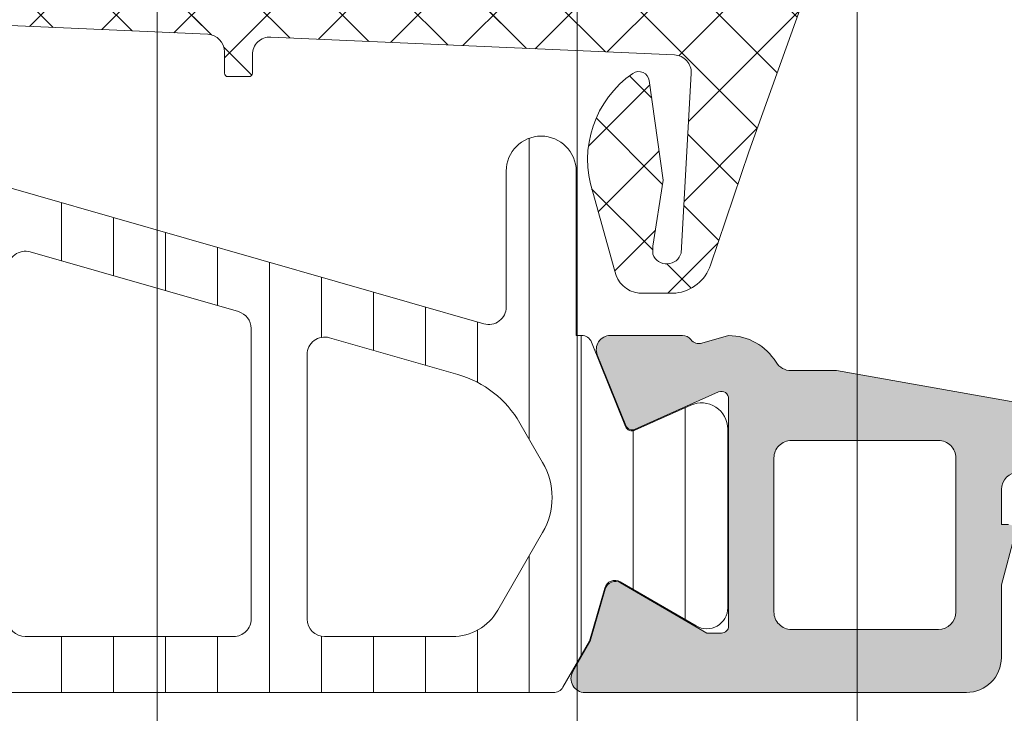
# Model space of a CAD drawing. Header units: millimetres. Extents: x 213386 to 506888, y 183055 to 450952.
# Tile 413 of 656: x 399566 to 399594, y 297324 to 297343. Entities that reach past the tile are written whole.
import ezdxf

# ---------------------------------------------------------------- set-up
doc = ezdxf.new("R2010")
doc.units = ezdxf.units.MM
doc.layers.add('FASÁDA DETAILNÍ', color=255, linetype='Continuous', lineweight=0)
pattern_1 = [(135, (397960.6382589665, 280090.7056870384), (-1.077630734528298, -1.077630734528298), []), (225, (397960.6382589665, 280090.7056870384), (1.077630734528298, -1.077630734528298), [])]

msp = doc.modelspace()

# ---------------------------------------------------------------- hatches: boundary and pattern name
at = {"layer": 'FASÁDA DETAILNÍ'}
h = msp.add_hatch(dxfattribs=at)
h.set_pattern_fill('ANSI37', color=256, scale=0.48, angle=90, style=0)
h.set_pattern_definition(pattern_1)
edge = h.paths.add_edge_path(flags=16)
edge.add_line((399582.8575962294, 297354.8805672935), (399582.7578522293, 297356.2734212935))
edge.add_arc((399583.3563191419, 297356.3162787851), 0.5999995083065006, 89.99999164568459, 184.0960805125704, ccw=False)
edge.add_arc((399583.3563193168, 297356.3162787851), 0.5999995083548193, -4.096080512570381, 90.00000835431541, ccw=False)
edge.add_line((399583.9547862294, 297356.2734212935), (399583.8550422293, 297354.8805672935))
edge.add_arc((399583.3563192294, 297354.9162817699), 0.5000001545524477, 184.0960643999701, 355.90393560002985, ccw=False)
edge = h.paths.add_edge_path(flags=16)
edge.add_arc((399584.9563158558, 297351.716273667), 0.4999996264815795, 89.99995719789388, 180.0000428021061, ccw=False)
edge.add_line((399584.9563162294, 297352.2162732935), (399588.5500012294, 297352.2162732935))
edge.add_arc((399588.5500012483, 297351.7162729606), 0.5000003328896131, -23.218026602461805, 90.00000216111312, ccw=False)
edge.add_line((399589.0095072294, 297351.5191572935), (399586.2936292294, 297345.1880552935))
edge.add_arc((399585.8341238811, 297345.3851712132), 0.4999998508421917, 267.4998893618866, 336.7819182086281, ccw=False)
edge.add_line((399585.8123132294, 297344.8856472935), (399584.9345062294, 297344.9239732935))
edge.add_arc((399584.9563157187, 297345.423496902), 0.4999994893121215, 179.9999551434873, 267.5000208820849, ccw=False)
edge.add_line((399584.4563162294, 297345.4234972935), (399584.4563162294, 297351.7162732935))
edge = h.paths.add_edge_path(flags=16)
edge.add_line((399559.4023972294, 297346.3081112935), (399555.2537272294, 297355.2049642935))
edge.add_arc((399555.7068809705, 297355.4162734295), 0.4999998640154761, 89.99997033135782, 205.0000079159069, ccw=False)
edge.add_line((399555.7068812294, 297355.9162732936), (399565.0563162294, 297355.9162732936))
edge.add_arc((399565.0563166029, 297355.4162736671), 0.4999996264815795, -4.280210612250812e-05, 90.00004280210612, ccw=False)
edge.add_line((399565.5563162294, 297355.4162732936), (399565.5563162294, 297346.2923502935))
edge.add_arc((399565.0563161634, 297346.2923504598), 0.5000000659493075, 267.4999727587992, 359.9999809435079, ccw=False)
edge.add_line((399565.0345062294, 297345.7928262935), (399559.8337422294, 297346.0198962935))
edge.add_arc((399559.8555519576, 297346.5194216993), 0.5000012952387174, 205.000091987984, 267.500002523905, ccw=False)
edge = h.paths.add_edge_path(flags=16)
edge.add_arc((399568.2563158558, 297355.4162736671), 0.4999996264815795, 89.99995719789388, 180.0000428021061, ccw=False)
edge.add_line((399568.2563162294, 297355.9162732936), (399575.4563162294, 297355.9162732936))
edge.add_arc((399575.4563166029, 297355.4162736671), 0.4999996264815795, -4.280210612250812e-05, 90.00004280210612, ccw=False)
edge.add_line((399575.9563162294, 297355.4162732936), (399575.9563162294, 297354.2162732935))
edge.add_arc((399577.9563147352, 297354.2162717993), 1.99999850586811, 179.9999571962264, 270.0000428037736)
edge.add_line((399577.9563162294, 297352.2162732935), (399581.7563162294, 297352.2162732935))
edge.add_arc((399581.7563166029, 297351.716273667), 0.4999996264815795, -4.280210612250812e-05, 90.00004280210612, ccw=False)
edge.add_line((399582.2563162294, 297351.7162732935), (399582.2563162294, 297345.5632122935))
edge.add_arc((399581.7563161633, 297345.5632124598), 0.5000000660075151, 267.499972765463, 359.999980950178, ccw=False)
edge.add_line((399581.7345062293, 297345.0636882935), (399576.2345062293, 297345.3038232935))
edge.add_arc((399576.2563157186, 297345.8033469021), 0.4999994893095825, 179.9999551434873, 267.50002088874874, ccw=False)
edge.add_line((399575.7563162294, 297345.8033472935), (399575.7563162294, 297351.1162732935))
edge.add_arc((399574.6563162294, 297351.1162732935), 1.099999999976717, 0, 180)
edge.add_line((399573.5563162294, 297351.1162732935), (399573.5563162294, 297345.9430622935))
edge.add_arc((399573.0563161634, 297345.9430624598), 0.5000000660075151, 267.4999727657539, 359.9999809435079, ccw=False)
edge.add_line((399573.0345062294, 297345.4435382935), (399568.2345062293, 297345.6531112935))
edge.add_arc((399568.2563157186, 297346.152634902), 0.4999994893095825, 179.9999551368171, 267.50002088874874, ccw=False)
edge.add_line((399567.7563162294, 297346.1526352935), (399567.7563162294, 297355.4162732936))
edge = h.paths.add_edge_path()
edge.add_line((399553.0432632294, 297354.0298162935), (399557.1411122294, 297345.2419502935))
edge.add_ellipse((399559.8600375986, 297346.5098077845), major_axis=(-3.000002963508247, 0), ratio=1, start_angle=25.00003062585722, end_angle=87.49994116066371)
edge.add_line((399559.7291762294, 297343.5126602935), (399560.3781262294, 297343.4843262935))
edge.add_ellipse((399560.35631674, 297342.984802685), major_axis=(-0.4999994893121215, 0), ratio=1, start_angle=179.9999551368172, end_angle=267.500020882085, ccw=False)
edge.add_line((399560.8563162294, 297342.9848022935), (399560.8563162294, 297342.0162732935))
edge.add_ellipse((399560.9563161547, 297342.0162732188), major_axis=(-0.09999992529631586, 0), ratio=1, start_angle=-4.278876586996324e-05, end_angle=90.00004278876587)
edge.add_line((399560.9563162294, 297341.9162732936), (399561.5563162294, 297341.9162732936))
edge.add_ellipse((399561.5563163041, 297342.0162732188), major_axis=(-0.09999992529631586, 0), ratio=1, start_angle=89.99995721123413, end_angle=180.0000427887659)
edge.add_line((399561.6563162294, 297342.0162732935), (399561.6563162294, 297342.9193112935))
edge.add_ellipse((399562.1563162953, 297342.9193111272), major_axis=(-0.5000000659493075, 0), ratio=1, start_angle=267.49997275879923, end_angle=359.9999809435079, ccw=False)
edge.add_line((399562.1781262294, 297343.4188352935), (399571.0784202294, 297343.0249972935))
edge.add_ellipse((399571.0563161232, 297342.5254860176), major_axis=(-0.5000001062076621, 0), ratio=1, start_angle=179.9999170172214, end_angle=267.46623077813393, ccw=False)
edge.add_line((399571.5563162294, 297342.5254852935), (399571.5563162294, 297341.9162732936))
edge.add_ellipse((399571.6563161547, 297341.9162732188), major_axis=(-0.0999999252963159, 0), ratio=1, start_angle=-4.28221165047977e-05, end_angle=90.00004278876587)
edge.add_line((399571.6563162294, 297341.8162732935), (399572.2563162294, 297341.8162732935))
edge.add_ellipse((399572.2563163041, 297341.9162732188), major_axis=(-0.0999999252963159, 0), ratio=1, start_angle=89.9999571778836, end_angle=180.0000428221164)
edge.add_line((399572.3563162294, 297341.9162732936), (399572.3563162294, 297342.4458352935))
edge.add_ellipse((399572.8563167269, 297342.4458355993), major_axis=(-0.5000004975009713, 0), ratio=1, start_angle=-92.53369799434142, end_angle=3.5038035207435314e-05, ccw=False)
edge.add_line((399572.8784202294, 297342.9453472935), (399584.4186452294, 297342.4346912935))
edge.add_ellipse((399584.3968356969, 297341.9351666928), major_axis=(-0.5000004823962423, 0), ratio=1, start_angle=176.7829426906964, end_angle=267.50002091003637, ccw=False)
edge.add_line((399584.8960482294, 297341.9071072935), (399584.6074852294, 297336.7733642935))
edge.add_ellipse((399584.1970672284, 297336.888919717), major_axis=(-0.4263754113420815, 0), ratio=1, start_angle=20.758972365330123, end_angle=164.2751455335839, ccw=False)
edge.add_line((399583.7983722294, 297336.7377962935), (399583.7996122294, 297336.9703992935))
edge.add_line((399583.7996122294, 297336.9703992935), (399584.0977502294, 297338.8529782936))
edge.add_line((399584.0977502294, 297338.8529782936), (399583.6973242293, 297341.7022632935))
edge.add_ellipse((399583.4002436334, 297341.6605126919), major_axis=(-0.2999999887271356, 0), ratio=1, start_angle=187.9997440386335, end_angle=304.5977463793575)
edge.add_ellipse((399584.9333570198, 297339.4379416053), major_axis=(-3.000047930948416, 0), ratio=1, start_angle=-55.40235871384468, end_angle=18.00842458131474)
edge.add_line((399582.0802782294, 297338.5104562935), (399582.7138542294, 297336.2555652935))
edge.add_ellipse((399583.4890667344, 297336.4164948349), major_axis=(-0.791740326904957, 0), ratio=1, start_angle=11.72768979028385, end_angle=83.20165374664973)
edge.add_line((399583.3953442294, 297335.6303212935), (399584.4535542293, 297335.6291002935))
edge.add_ellipse((399584.3244299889, 297336.8081865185), major_axis=(-1.186135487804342, 0), ratio=1, start_angle=96.24967815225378, end_angle=161.3444235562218)
edge.add_line((399585.4482442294, 297336.4287672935), (399586.5425772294, 297339.6701072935))
edge.add_line((399586.5425772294, 297339.6701072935), (399589.4323552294, 297347.7199022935))
edge.add_line((399589.4323552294, 297347.7199022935), (399593.7651642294, 297357.6177792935))
edge.add_ellipse((399593.3061552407, 297357.81604936), major_axis=(-0.5000002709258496, 0), ratio=1, start_angle=156.6379505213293, end_angle=269.933423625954)
edge.add_line((399593.3067362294, 297358.3160492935), (399592.7600352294, 297358.3166842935))
edge.add_ellipse((399592.7594549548, 297357.8166841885), major_axis=(-0.5000004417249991, 0), ratio=1, start_angle=269.9335054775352, end_angle=336.0791754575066)
edge.add_line((399592.3024012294, 297358.0194212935), (399590.9006452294, 297354.8154182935))
edge.add_ellipse((399589.984504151, 297355.2162726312), major_axis=(-0.9999993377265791, 0), ratio=1, start_angle=89.99994719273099, end_angle=156.3683852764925, ccw=False)
edge.add_line((399589.9845032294, 297354.2162732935), (399584.7565612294, 297354.2162732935))
edge.add_line((399584.7565612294, 297354.2162732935), (399584.7565522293, 297356.0157522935))
edge.add_line((399584.7565522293, 297356.0157522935), (399585.2713532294, 297356.1536942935))
edge.add_ellipse((399585.1565879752, 297356.4308483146), major_axis=(-0.2999756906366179, 0), ratio=1, start_angle=112.4937002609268, end_angle=202.5035666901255)
edge.add_line((399585.4337222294, 297356.5456612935), (399584.5845552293, 297357.8157882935))
edge.add_ellipse((399583.718691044, 297357.3160675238), major_axis=(-0.9997207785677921, 0), ratio=1, start_angle=209.9907606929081, end_angle=270.0076118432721)
edge.add_line((399583.7185582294, 297358.3157882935), (399582.9941972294, 297358.3157572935))
edge.add_ellipse((399582.9944052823, 297357.3160194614), major_axis=(-0.9997378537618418, 0), ratio=1, start_angle=270.0119236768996, end_angle=330.0086750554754)
edge.add_line((399582.1285312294, 297357.8157572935), (399581.2793642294, 297356.5456612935))
edge.add_ellipse((399581.5565117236, 297356.4308494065), major_axis=(-0.2999875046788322, 0), ratio=1, start_angle=-22.50240615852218, end_angle=67.501396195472)
edge.add_line((399581.4417182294, 297356.1536942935), (399581.9565342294, 297356.0157222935))
edge.add_line((399581.9565342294, 297356.0157222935), (399581.9565422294, 297354.2162732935))
edge.add_line((399581.9565422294, 297354.2162732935), (399578.7563152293, 297354.2162732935))
edge.add_ellipse((399578.7563150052, 297354.5162730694), major_axis=(-0.2999997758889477, 0), ratio=1, start_angle=-4.281099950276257e-05, end_angle=90.00004279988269, ccw=False)
edge.add_line((399578.4563152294, 297354.5162732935), (399578.4563152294, 297357.8162692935))
edge.add_ellipse((399577.9563156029, 297357.8162696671), major_axis=(-0.4999996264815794, 0), ratio=1, start_angle=179.9999571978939, end_angle=270.0000428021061)
edge.add_line((399577.9563152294, 297358.3162692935), (399551.0586932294, 297358.3162692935))
edge.add_line((399551.0586932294, 297358.3162692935), (399550.1635752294, 297356.7658772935))
edge.add_ellipse((399550.5965877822, 297356.5158772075), major_axis=(-0.4999999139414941, 0), ratio=1, start_angle=-30.00001707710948, end_angle=89.99993664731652)
edge.add_line((399550.5965872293, 297356.0158772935), (399550.5965872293, 297354.3185062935))
edge.add_line((399550.5965872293, 297354.3185062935), (399552.5901092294, 297354.3185062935))
edge.add_ellipse((399552.590109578, 297353.8185060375), major_axis=(-0.5000002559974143, 0), ratio=1, start_angle=205.000128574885, end_angle=270.000039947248, ccw=False)
h = msp.add_hatch(dxfattribs=at)
h.set_pattern_fill('ANSI37', color=256, scale=0.48, angle=90, style=0)
h.set_pattern_definition(pattern_1)
edge = h.paths.add_edge_path(flags=16)
edge.add_line((399582.8575962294, 297354.8805671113), (399582.7578522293, 297356.2734211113))
edge.add_arc((399583.3563191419, 297356.3162786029), 0.5999995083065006, 89.99999164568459, 184.0960805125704, ccw=False)
edge.add_arc((399583.3563193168, 297356.3162786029), 0.5999995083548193, -4.096080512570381, 90.00000835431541, ccw=False)
edge.add_line((399583.9547862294, 297356.2734211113), (399583.8550422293, 297354.8805671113))
edge.add_arc((399583.3563192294, 297354.9162815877), 0.5000001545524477, 184.0960643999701, 355.90393560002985, ccw=False)
edge = h.paths.add_edge_path(flags=16)
edge.add_arc((399584.9563158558, 297351.7162734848), 0.4999996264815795, 89.99995719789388, 180.0000428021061, ccw=False)
edge.add_line((399584.9563162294, 297352.2162731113), (399588.5500012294, 297352.2162731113))
edge.add_arc((399588.5500012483, 297351.7162727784), 0.5000003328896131, -23.218026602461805, 90.00000216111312, ccw=False)
edge.add_line((399589.0095072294, 297351.5191571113), (399586.2936292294, 297345.1880551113))
edge.add_arc((399585.8341238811, 297345.385171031), 0.4999998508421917, 267.4998893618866, 336.7819182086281, ccw=False)
edge.add_line((399585.8123132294, 297344.8856471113), (399584.9345062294, 297344.9239731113))
edge.add_arc((399584.9563157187, 297345.4234967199), 0.4999994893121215, 179.9999551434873, 267.5000208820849, ccw=False)
edge.add_line((399584.4563162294, 297345.4234971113), (399584.4563162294, 297351.7162731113))
edge = h.paths.add_edge_path(flags=16)
edge.add_line((399559.4023972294, 297346.3081111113), (399555.2537272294, 297355.2049641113))
edge.add_arc((399555.7068809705, 297355.4162732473), 0.4999998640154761, 89.99997033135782, 205.0000079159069, ccw=False)
edge.add_line((399555.7068812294, 297355.9162731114), (399565.0563162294, 297355.9162731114))
edge.add_arc((399565.0563166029, 297355.4162734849), 0.4999996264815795, -4.280210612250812e-05, 90.00004280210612, ccw=False)
edge.add_line((399565.5563162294, 297355.4162731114), (399565.5563162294, 297346.2923501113))
edge.add_arc((399565.0563161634, 297346.2923502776), 0.5000000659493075, 267.4999727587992, 359.9999809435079, ccw=False)
edge.add_line((399565.0345062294, 297345.7928261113), (399559.8337422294, 297346.0198961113))
edge.add_arc((399559.8555519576, 297346.5194215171), 0.5000012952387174, 205.000091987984, 267.500002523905, ccw=False)
edge = h.paths.add_edge_path(flags=16)
edge.add_arc((399568.2563158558, 297355.4162734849), 0.4999996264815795, 89.99995719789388, 180.0000428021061, ccw=False)
edge.add_line((399568.2563162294, 297355.9162731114), (399575.4563162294, 297355.9162731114))
edge.add_arc((399575.4563166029, 297355.4162734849), 0.4999996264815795, -4.280210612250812e-05, 90.00004280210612, ccw=False)
edge.add_line((399575.9563162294, 297355.4162731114), (399575.9563162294, 297354.2162731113))
edge.add_arc((399577.9563147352, 297354.2162716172), 1.99999850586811, 179.9999571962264, 270.0000428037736)
edge.add_line((399577.9563162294, 297352.2162731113), (399581.7563162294, 297352.2162731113))
edge.add_arc((399581.7563166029, 297351.7162734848), 0.4999996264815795, -4.280210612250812e-05, 90.00004280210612, ccw=False)
edge.add_line((399582.2563162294, 297351.7162731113), (399582.2563162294, 297345.5632121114))
edge.add_arc((399581.7563161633, 297345.5632122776), 0.5000000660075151, 267.499972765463, 359.999980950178, ccw=False)
edge.add_line((399581.7345062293, 297345.0636881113), (399576.2345062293, 297345.3038231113))
edge.add_arc((399576.2563157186, 297345.8033467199), 0.4999994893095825, 179.9999551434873, 267.50002088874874, ccw=False)
edge.add_line((399575.7563162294, 297345.8033471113), (399575.7563162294, 297351.1162731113))
edge.add_arc((399574.6563162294, 297351.1162731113), 1.099999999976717, 0, 180)
edge.add_line((399573.5563162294, 297351.1162731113), (399573.5563162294, 297345.9430621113))
edge.add_arc((399573.0563161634, 297345.9430622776), 0.5000000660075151, 267.4999727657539, 359.9999809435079, ccw=False)
edge.add_line((399573.0345062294, 297345.4435381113), (399568.2345062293, 297345.6531111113))
edge.add_arc((399568.2563157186, 297346.1526347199), 0.4999994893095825, 179.9999551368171, 267.50002088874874, ccw=False)
edge.add_line((399567.7563162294, 297346.1526351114), (399567.7563162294, 297355.4162731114))
edge = h.paths.add_edge_path()
edge.add_line((399553.0432632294, 297354.0298161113), (399557.1411122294, 297345.2419501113))
edge.add_ellipse((399559.8600375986, 297346.5098076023), major_axis=(-3.000002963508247, 0), ratio=1, start_angle=25.00003062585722, end_angle=87.49994116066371)
edge.add_line((399559.7291762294, 297343.5126601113), (399560.3781262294, 297343.4843261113))
edge.add_ellipse((399560.35631674, 297342.9848025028), major_axis=(-0.4999994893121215, 0), ratio=1, start_angle=179.9999551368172, end_angle=267.500020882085, ccw=False)
edge.add_line((399560.8563162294, 297342.9848021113), (399560.8563162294, 297342.0162731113))
edge.add_ellipse((399560.9563161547, 297342.0162730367), major_axis=(-0.09999992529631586, 0), ratio=1, start_angle=-4.278876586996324e-05, end_angle=90.00004278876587)
edge.add_line((399560.9563162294, 297341.9162731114), (399561.5563162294, 297341.9162731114))
edge.add_ellipse((399561.5563163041, 297342.0162730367), major_axis=(-0.09999992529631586, 0), ratio=1, start_angle=89.99995721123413, end_angle=180.0000427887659)
edge.add_line((399561.6563162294, 297342.0162731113), (399561.6563162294, 297342.9193111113))
edge.add_ellipse((399562.1563162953, 297342.919310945), major_axis=(-0.5000000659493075, 0), ratio=1, start_angle=267.49997275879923, end_angle=359.9999809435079, ccw=False)
edge.add_line((399562.1781262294, 297343.4188351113), (399571.0784202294, 297343.0249971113))
edge.add_ellipse((399571.0563161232, 297342.5254858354), major_axis=(-0.5000001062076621, 0), ratio=1, start_angle=179.9999170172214, end_angle=267.46623077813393, ccw=False)
edge.add_line((399571.5563162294, 297342.5254851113), (399571.5563162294, 297341.9162731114))
edge.add_ellipse((399571.6563161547, 297341.9162730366), major_axis=(-0.0999999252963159, 0), ratio=1, start_angle=-4.28221165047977e-05, end_angle=90.00004278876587)
edge.add_line((399571.6563162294, 297341.8162731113), (399572.2563162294, 297341.8162731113))
edge.add_ellipse((399572.2563163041, 297341.9162730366), major_axis=(-0.0999999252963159, 0), ratio=1, start_angle=89.9999571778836, end_angle=180.0000428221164)
edge.add_line((399572.3563162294, 297341.9162731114), (399572.3563162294, 297342.4458351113))
edge.add_ellipse((399572.8563167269, 297342.4458354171), major_axis=(-0.5000004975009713, 0), ratio=1, start_angle=-92.53369799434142, end_angle=3.5038035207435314e-05, ccw=False)
edge.add_line((399572.8784202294, 297342.9453471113), (399584.4186452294, 297342.4346911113))
edge.add_ellipse((399584.3968356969, 297341.9351665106), major_axis=(-0.5000004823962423, 0), ratio=1, start_angle=176.7829426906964, end_angle=267.50002091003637, ccw=False)
edge.add_line((399584.8960482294, 297341.9071071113), (399584.6074852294, 297336.7733641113))
edge.add_ellipse((399584.1970672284, 297336.8889195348), major_axis=(-0.4263754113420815, 0), ratio=1, start_angle=20.758972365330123, end_angle=164.2751455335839, ccw=False)
edge.add_line((399583.7983722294, 297336.7377961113), (399583.7996122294, 297336.9703991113))
edge.add_line((399583.7996122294, 297336.9703991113), (399584.0977502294, 297338.8529781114))
edge.add_line((399584.0977502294, 297338.8529781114), (399583.6973242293, 297341.7022631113))
edge.add_ellipse((399583.4002436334, 297341.6605125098), major_axis=(-0.2999999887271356, 0), ratio=1, start_angle=187.9997440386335, end_angle=304.5977463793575)
edge.add_ellipse((399584.9333570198, 297339.4379414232), major_axis=(-3.000047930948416, 0), ratio=1, start_angle=-55.40235871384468, end_angle=18.00842458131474)
edge.add_line((399582.0802782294, 297338.5104561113), (399582.7138542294, 297336.2555651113))
edge.add_ellipse((399583.4890667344, 297336.4164946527), major_axis=(-0.791740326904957, 0), ratio=1, start_angle=11.72768979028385, end_angle=83.20165374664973)
edge.add_line((399583.3953442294, 297335.6303211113), (399584.4535542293, 297335.6291001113))
edge.add_ellipse((399584.3244299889, 297336.8081863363), major_axis=(-1.186135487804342, 0), ratio=1, start_angle=96.24967815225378, end_angle=161.3444235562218)
edge.add_line((399585.4482442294, 297336.4287671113), (399586.5425772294, 297339.6701071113))
edge.add_line((399586.5425772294, 297339.6701071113), (399589.4323552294, 297347.7199021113))
edge.add_line((399589.4323552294, 297347.7199021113), (399593.7651642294, 297357.6177791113))
edge.add_ellipse((399593.3061552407, 297357.8160491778), major_axis=(-0.5000002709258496, 0), ratio=1, start_angle=156.6379505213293, end_angle=269.933423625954)
edge.add_line((399593.3067362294, 297358.3160491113), (399592.7600352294, 297358.3166841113))
edge.add_ellipse((399592.7594549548, 297357.8166840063), major_axis=(-0.5000004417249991, 0), ratio=1, start_angle=269.9335054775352, end_angle=336.0791754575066)
edge.add_line((399592.3024012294, 297358.0194211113), (399590.9006452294, 297354.8154181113))
edge.add_ellipse((399589.984504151, 297355.216272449), major_axis=(-0.9999993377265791, 0), ratio=1, start_angle=89.99994719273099, end_angle=156.3683852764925, ccw=False)
edge.add_line((399589.9845032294, 297354.2162731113), (399584.7565612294, 297354.2162731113))
edge.add_line((399584.7565612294, 297354.2162731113), (399584.7565522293, 297356.0157521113))
edge.add_line((399584.7565522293, 297356.0157521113), (399585.2713532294, 297356.1536941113))
edge.add_ellipse((399585.1565879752, 297356.4308481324), major_axis=(-0.2999756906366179, 0), ratio=1, start_angle=112.4937002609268, end_angle=202.5035666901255)
edge.add_line((399585.4337222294, 297356.5456611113), (399584.5845552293, 297357.8157881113))
edge.add_ellipse((399583.718691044, 297357.3160673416), major_axis=(-0.9997207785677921, 0), ratio=1, start_angle=209.9907606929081, end_angle=270.0076118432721)
edge.add_line((399583.7185582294, 297358.3157881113), (399582.9941972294, 297358.3157571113))
edge.add_ellipse((399582.9944052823, 297357.3160192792), major_axis=(-0.9997378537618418, 0), ratio=1, start_angle=270.0119236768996, end_angle=330.0086750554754)
edge.add_line((399582.1285312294, 297357.8157571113), (399581.2793642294, 297356.5456611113))
edge.add_ellipse((399581.5565117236, 297356.4308492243), major_axis=(-0.2999875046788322, 0), ratio=1, start_angle=-22.50240615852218, end_angle=67.501396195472)
edge.add_line((399581.4417182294, 297356.1536941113), (399581.9565342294, 297356.0157221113))
edge.add_line((399581.9565342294, 297356.0157221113), (399581.9565422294, 297354.2162731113))
edge.add_line((399581.9565422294, 297354.2162731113), (399578.7563152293, 297354.2162731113))
edge.add_ellipse((399578.7563150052, 297354.5162728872), major_axis=(-0.2999997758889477, 0), ratio=1, start_angle=-4.281099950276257e-05, end_angle=90.00004279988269, ccw=False)
edge.add_line((399578.4563152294, 297354.5162731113), (399578.4563152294, 297357.8162691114))
edge.add_ellipse((399577.9563156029, 297357.8162694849), major_axis=(-0.4999996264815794, 0), ratio=1, start_angle=179.9999571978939, end_angle=270.0000428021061)
edge.add_line((399577.9563152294, 297358.3162691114), (399551.0586932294, 297358.3162691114))
edge.add_line((399551.0586932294, 297358.3162691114), (399550.1635752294, 297356.7658771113))
edge.add_ellipse((399550.5965877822, 297356.5158770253), major_axis=(-0.4999999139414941, 0), ratio=1, start_angle=-30.00001707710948, end_angle=89.99993664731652)
edge.add_line((399550.5965872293, 297356.0158771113), (399550.5965872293, 297354.3185061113))
edge.add_line((399550.5965872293, 297354.3185061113), (399552.5901092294, 297354.3185061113))
edge.add_ellipse((399552.590109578, 297353.8185058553), major_axis=(-0.5000002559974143, 0), ratio=1, start_angle=205.000128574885, end_angle=270.000039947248, ccw=False)
h = msp.add_hatch(dxfattribs=at)
h.set_pattern_fill('ANSI31', color=256, scale=0.468, angle=45, style=0)
h.set_pattern_definition([(90, (397960.6382589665, 280090.7056870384), (-1.4859, 3.33066907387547e-16), [])])
edge = h.paths.add_edge_path(flags=16)
edge.add_line((399579.3678412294, 297326.5643732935), (399580.6512032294, 297328.7870832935))
edge.add_ellipse((399578.919478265, 297329.7869556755), major_axis=(-1.999654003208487, 0), ratio=1, start_angle=149.9984985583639, end_angle=209.9999542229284)
edge.add_line((399580.6512302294, 297330.7867812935), (399579.9991022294, 297331.9162992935))
edge.add_ellipse((399577.4010220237, 297330.416296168), major_axis=(-3.000005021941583, 0), ratio=1, start_angle=210.0000135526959, end_angle=253.9999452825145)
edge.add_line((399578.2279382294, 297333.3000852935), (399574.5569162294, 297334.3527332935))
edge.add_ellipse((399574.4190974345, 297333.8721022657), major_axis=(-0.5000002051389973, 0), ratio=1, start_angle=-106.0000072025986, end_angle=0.0007989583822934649)
edge.add_line((399573.9190972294, 297333.8720952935), (399573.9192072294, 297326.3143422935))
edge.add_ellipse((399574.419207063, 297326.3143521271), major_axis=(-0.499999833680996, 0), ratio=1, start_angle=0.001126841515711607, end_angle=90.00082121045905)
edge.add_line((399574.4192142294, 297325.8143522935), (399578.0688632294, 297325.8144082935))
edge.add_ellipse((399578.0688237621, 297327.3144075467), major_axis=(-1.499999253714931, 0), ratio=1, start_angle=90.00150753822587, end_angle=149.9984727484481)
edge = h.paths.add_edge_path(flags=16)
edge.add_line((399572.3192052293, 297326.3143242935), (399572.3190782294, 297334.6176542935))
edge.add_ellipse((399571.8190779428, 297334.617646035), major_axis=(-0.5000002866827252, 0), ratio=1, start_angle=180.0009463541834, end_angle=254.0000560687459)
edge.add_line((399571.9568962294, 297335.0982772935), (399566.0041342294, 297336.8052042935))
edge.add_ellipse((399565.8663152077, 297336.3245735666), major_axis=(-0.499999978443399, 0), ratio=1, start_angle=-106.0000416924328, end_angle=0.0009480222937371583)
edge.add_line((399565.3663152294, 297336.3245652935), (399565.3664852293, 297326.3142112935))
edge.add_ellipse((399565.8664854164, 297326.3142234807), major_axis=(-0.5000001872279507, 0), ratio=1, start_angle=0.001396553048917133, end_angle=90.00089529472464)
edge.add_line((399565.8664932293, 297325.8142232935), (399571.8192132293, 297325.8143132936))
edge.add_ellipse((399571.8192049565, 297326.3143135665), major_axis=(-0.5000002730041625, 0), ratio=1, start_angle=90.00094800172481, end_angle=180.0012292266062)
edge = h.paths.add_edge_path(flags=16)
edge.add_line((399558.0021812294, 297336.8633602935), (399556.1682922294, 297333.6869702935))
edge.add_ellipse((399558.7663719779, 297332.1869704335), major_axis=(-3.000002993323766, 0), ratio=1, start_angle=-29.99996390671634, end_angle=30.00149175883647)
edge.add_line((399556.1683322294, 297330.6869012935), (399558.5488272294, 297326.5640182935))
edge.add_ellipse((399559.8478455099, 297327.3140539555), major_axis=(-1.500000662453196, 0), ratio=1, start_angle=30.00155832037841, end_angle=90.00151717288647)
edge.add_line((399559.8478852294, 297325.8140532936), (399563.2664992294, 297325.8141442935))
edge.add_ellipse((399563.2664857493, 297326.3141437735), major_axis=(-0.4999994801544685, 0), ratio=1, start_angle=90.0015446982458, end_angle=180.0014346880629)
edge.add_line((399563.7664852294, 297326.3141562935), (399563.7663042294, 297336.6134712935))
edge.add_ellipse((399562.7663038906, 297336.6134529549), major_axis=(-1.000000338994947, 0), ratio=1, start_angle=180.0010507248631, end_angle=270.0015275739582)
edge.add_line((399562.7662772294, 297337.6134532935), (399559.3011792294, 297337.6133602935))
edge.add_ellipse((399559.3012194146, 297336.1133601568), major_axis=(-1.500000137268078, 0), ratio=1, start_angle=270.0015349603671, end_angle=329.9999969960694)
edge = h.paths.add_edge_path()
edge.add_line((399556.1543752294, 297339.2132282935), (399562.7074382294, 297339.2134502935))
edge.add_arc((399562.7076050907, 297334.2134525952), 4.999997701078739, 73.99997623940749, 90.0019120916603, ccw=False)
edge.add_line((399564.0857932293, 297339.0197582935), (399578.9722112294, 297334.7511472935))
edge.add_arc((399579.1100297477, 297335.2317776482), 0.4999994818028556, 254.0000020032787, 360.0000739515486)
edge.add_line((399579.6100292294, 297335.2317782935), (399579.6100292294, 297339.1151522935))
edge.add_arc((399580.6100292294, 297339.1151722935), 1.0000000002, 0.0011459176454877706, 180.0011459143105, ccw=False)
edge.add_line((399581.6100292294, 297339.1151922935), (399581.6102172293, 297334.4168562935))
edge.add_line((399581.6102172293, 297334.4168562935), (399581.7662692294, 297334.4168562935))
edge.add_arc((399581.7662698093, 297334.116856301), 0.2999999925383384, 21.97384588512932, 90.00011075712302, ccw=False)
edge.add_line((399582.0444762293, 297334.2291112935), (399583.0176632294, 297331.8172092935))
edge.add_arc((399583.203134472, 297331.8920458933), 0.2000002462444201, 201.9737977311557, 294.140982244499)
edge.add_line((399583.2849312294, 297331.7095372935), (399584.8836162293, 297332.4260372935))
edge.add_arc((399585.1903544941, 297331.7416315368), 0.7499997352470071, -1.8587370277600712e-05, 114.1410584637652, ccw=False)
edge.add_line((399585.9403542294, 297331.7416312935), (399585.9403542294, 297326.6340822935))
edge.add_arc((399585.340354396, 297326.6340824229), 0.5999998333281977, 239.85707513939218, 359.9999876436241, ccw=False)
edge.add_line((399585.0390592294, 297326.1152172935), (399582.8671022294, 297327.3764332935))
edge.add_arc((399582.7164539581, 297327.1170006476), 0.3000003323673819, 59.85696930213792, 163.9999309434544)
edge.add_line((399582.4280752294, 297327.1996922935), (399581.9938082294, 297325.6852202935))
edge.add_line((399581.9938082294, 297325.6852202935), (399581.2312602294, 297324.3644482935))
edge.add_arc((399580.9714530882, 297324.5144490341), 0.2999999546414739, 267.53669521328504, 329.999831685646, ccw=False)
edge.add_line((399580.9585592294, 297324.2147262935), (399556.9689052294, 297324.2147262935))
edge.add_arc((399556.9489505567, 297324.5140620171), 0.3000001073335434, 210.0001477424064, 273.8138762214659, ccw=False)
edge.add_line((399556.6891432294, 297324.3640612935), (399555.9265752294, 297325.6848672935))
edge.add_line((399555.9265752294, 297325.6848672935), (399555.4923082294, 297327.1993382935))
edge.add_arc((399555.2039291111, 297327.1166471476), 0.3000005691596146, 15.99995675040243, 120.1429183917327)
edge.add_line((399555.0532812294, 297327.3760802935), (399552.8813252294, 297326.1148642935))
edge.add_arc((399552.5800295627, 297326.6337297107), 0.600000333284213, 180.000039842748, 300.1429523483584, ccw=False)
edge.add_line((399551.9800292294, 297326.6337292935), (399551.9800292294, 297336.5373292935))
edge.add_arc((399552.7300292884, 297336.5373300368), 0.7500000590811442, 65.85897973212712, 180.0000567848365, ccw=False)
edge.add_line((399553.0367672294, 297337.2217362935), (399554.6354522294, 297336.5052362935))
edge.add_arc((399554.7172489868, 297336.6877448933), 0.2000002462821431, 245.859017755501, 338.0262022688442)
edge.add_line((399554.9027202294, 297336.6129082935), (399555.8761792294, 297339.0254832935))
edge.add_arc((399556.1543850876, 297338.9132291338), 0.2999991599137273, 90.00188278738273, 158.0262614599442, ccw=False)
h = msp.add_hatch(color=256, dxfattribs=at)
edge = h.paths.add_edge_path(flags=16)
edge.add_line((399591.9601042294, 297331.4161292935), (399587.7603542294, 297331.4161292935))
edge.add_ellipse((399587.7603538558, 297330.916129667), major_axis=(-0.4999996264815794, 0), ratio=1, start_angle=-90.00004280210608, end_angle=4.280210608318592e-05)
edge.add_line((399587.2603542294, 297330.9161292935), (399587.2603542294, 297326.5161052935))
edge.add_ellipse((399587.7603538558, 297326.51610492), major_axis=(-0.4999996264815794, 0), ratio=1, start_angle=-4.280210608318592e-05, end_angle=90.00004280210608)
edge.add_line((399587.7603542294, 297326.0161052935), (399591.9601032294, 297326.0161052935))
edge.add_ellipse((399591.9601027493, 297326.5161057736), major_axis=(-0.5000004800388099, 0), ratio=1, start_angle=90.00005500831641, end_angle=179.9999449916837)
edge.add_line((399592.4601032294, 297326.5161052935), (399592.4601042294, 297330.9161292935))
edge.add_ellipse((399591.9601046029, 297330.916129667), major_axis=(-0.4999996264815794, 0), ratio=1, start_angle=179.9999571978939, end_angle=270.0000428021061)
edge = h.paths.add_edge_path()
edge.add_line((399589.0467002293, 297333.4145102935), (399595.8097002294, 297332.2147502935))
edge.add_arc((399595.4603558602, 297330.2454986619), 1.999998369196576, -3.920191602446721e-05, 79.94040986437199, ccw=False)
edge.add_line((399597.4603542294, 297330.2454972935), (399597.4603542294, 297326.0805242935))
edge.add_line((399597.4603542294, 297326.0805242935), (399597.0000732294, 297324.3627352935))
edge.add_arc((399596.8068881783, 297324.4144992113), 0.1999999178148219, 270.00001462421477, 344.9999614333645, ccw=False)
edge.add_line((399596.8068882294, 297324.2144992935), (399596.3603542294, 297324.2144992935))
edge.add_arc((399596.3603538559, 297324.71449892), 0.4999996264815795, 179.9999571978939, 270.00004280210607, ccw=False)
edge.add_line((399595.8603542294, 297324.7144992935), (399595.8603542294, 297330.0144992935))
edge.add_arc((399595.3603546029, 297330.014499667), 0.4999996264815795, 359.9999571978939, 450.0000428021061)
edge.add_line((399595.3603542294, 297330.5144992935), (399594.2601042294, 297330.5144992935))
edge.add_arc((399594.2601047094, 297330.0144988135), 0.5000004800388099, 90.00005500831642, 179.9999449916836)
edge.add_line((399593.7601042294, 297330.0144992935), (399593.7601042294, 297329.0144992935))
edge.add_line((399593.7601042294, 297329.0144992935), (399593.9601042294, 297329.0144992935))
edge.add_arc((399593.9601039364, 297328.8144991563), 0.2000001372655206, -15.000005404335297, 89.99991605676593, ccw=False)
edge.add_line((399594.1532892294, 297328.7627352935), (399593.7601032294, 297327.2953472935))
edge.add_line((399593.7601032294, 297327.2953472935), (399593.7601032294, 297325.2144992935))
edge.add_arc((399592.7601022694, 297325.2145002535), 1.000000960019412, 270.00005500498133, 359.99994499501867, ccw=False)
edge.add_line((399592.7601032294, 297324.2144992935), (399581.8606012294, 297324.2144992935))
edge.add_arc((399581.8606009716, 297324.6144996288), 0.4000003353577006, 150.0000831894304, 270.0000369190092, ccw=False)
edge.add_line((399581.5141902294, 297324.8144992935), (399582.0123562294, 297325.6773472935))
edge.add_line((399582.0123562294, 297325.6773472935), (399582.4402262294, 297327.1695082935))
edge.add_arc((399582.72860503, 297327.0868169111), 0.3000003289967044, 59.82075872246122, 163.999983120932, ccw=False)
edge.add_line((399582.8794172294, 297327.3461542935), (399585.3450282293, 297325.9144192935))
edge.add_line((399585.3450282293, 297325.9144192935), (399585.7654472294, 297325.9144192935))
edge.add_arc((399585.7689397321, 297326.105987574), 0.1916001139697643, 268.9555499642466, 362.5222219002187)
edge.add_line((399585.9603542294, 297326.1144192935), (399585.9603542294, 297332.6038582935))
edge.add_arc((399585.7611876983, 297332.6220960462), 0.19999980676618, 354.7679954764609, 474.1409481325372)
edge.add_line((399585.6793912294, 297332.8046042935), (399583.2957062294, 297331.7362832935))
edge.add_arc((399583.213909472, 297331.9187918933), 0.2000002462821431, 201.9737977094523, 294.14098224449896, ccw=False)
edge.add_line((399583.0284382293, 297331.8439552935), (399582.2120782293, 297333.8671832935))
edge.add_arc((399582.5830201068, 297334.0168563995), 0.3999998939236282, 89.99998244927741, 201.9738178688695, ccw=False)
edge.add_line((399582.5830202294, 297334.4168562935), (399584.6471672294, 297334.4168572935))
edge.add_arc((399584.6471680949, 297334.1168576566), 0.2999996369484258, 37.90491347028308, 90.00016529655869, ccw=False)
edge.add_arc((399585.1205876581, 297334.4854682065), 0.3000002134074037, 217.9046525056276, 285.9998620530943)
edge.add_line((399585.2032782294, 297334.1970892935), (399585.9611672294, 297334.4144112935))
edge.add_arc((399585.9611676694, 297332.8144122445), 1.599999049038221, 31.59239448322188, 90.00001575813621, ccw=False)
edge.add_arc((399587.7499397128, 297333.9145442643), 0.4999999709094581, 211.5923359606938, 269.9984549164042)
edge.add_line((399587.7499262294, 297333.4145442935), (399589.0467002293, 297333.4145102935))
h = msp.add_hatch(dxfattribs=at)
h.set_pattern_fill('ANSI37', color=256, scale=0.625, angle=90, style=0)
h.set_pattern_definition([(135, (397960.6382589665, 280090.7056870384), (-1.403165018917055, -1.403165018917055), []), (225, (397960.6382589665, 280090.7056870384), (1.403165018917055, -1.403165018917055), [])])
edge = h.paths.add_edge_path()
edge.add_ellipse((399592.8357573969, 297314.8293577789), major_axis=(-5.03946705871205, 0), ratio=1, start_angle=119.79178446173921, end_angle=175.0355387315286, ccw=False)
edge.add_ellipse((399595.190557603, 297310.7162732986), major_axis=(-0.3000000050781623, 0), ratio=1, start_angle=90.00069259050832, end_angle=119.79217295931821, ccw=False)
edge.add_line((399595.1905612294, 297310.4162732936), (399594.6562772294, 297310.4162702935))
edge.add_ellipse((399594.6562759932, 297310.7162700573), major_axis=(-0.2999997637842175, 0), ratio=1, start_angle=-4.5112189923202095e-05, end_angle=90.00023609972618, ccw=False)
edge.add_line((399594.3562762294, 297310.7162702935), (399594.3562762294, 297312.2662672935))
edge.add_ellipse((399594.0562655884, 297312.2662596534), major_axis=(-0.300010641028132, 0), ratio=1, start_angle=180.001459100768, end_angle=269.9956760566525)
edge.add_line((399594.0562882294, 297312.5662702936), (399592.6563062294, 297312.5662812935))
edge.add_ellipse((399592.6563090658, 297312.86627113), major_axis=(-0.2999898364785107, 0), ratio=1, start_angle=0.00035075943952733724, end_angle=89.99945826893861, ccw=False)
edge.add_line((399592.3563192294, 297312.8662692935), (399592.3563192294, 297314.5662812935))
edge.add_ellipse((399592.6563293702, 297314.5662741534), major_axis=(-0.3000101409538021, 0), ratio=1, start_angle=270.004419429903, end_angle=359.99863637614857, ccw=False)
edge.add_line((399592.6563062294, 297314.8662842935), (399594.2201372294, 297314.8662732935))
edge.add_ellipse((399594.2529942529, 297315.1674323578), major_axis=(-0.3029461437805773, 0), ratio=1, start_angle=83.77354909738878, end_angle=193.4835773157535)
edge.add_ellipse((399605.5689585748, 297323.8723554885), major_axis=(-14.00076634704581, 0), ratio=1, start_angle=15.301732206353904, end_angle=38.075620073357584, ccw=False)
edge.add_ellipse((399591.5767208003, 297320.065641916), major_axis=(-0.5004721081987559, 0), ratio=1, start_angle=192.9176085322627, end_angle=309.8066343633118)
edge.add_line((399591.2563192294, 297320.4501092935), (399591.2563192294, 297312.1668302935))
edge.add_ellipse((399591.7563189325, 297312.166830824), major_axis=(-0.4999997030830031, 0), ratio=1, start_angle=6.079138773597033e-05, end_angle=60.00001964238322)
edge.add_line((399591.5063192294, 297311.7338182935), (399591.8063192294, 297311.5606122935))
edge.add_ellipse((399591.5563195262, 297311.127599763), major_axis=(-0.4999997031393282, 0), ratio=1, start_angle=180.0000607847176, end_angle=240.0000196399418, ccw=False)
edge.add_line((399592.0563192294, 297311.1276002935), (399592.0563192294, 297309.4982522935))
edge.add_ellipse((399591.0563198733, 297309.4982515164), major_axis=(-0.9999993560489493, 0), ratio=1, start_angle=120.050338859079, end_angle=180.0000445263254, ccw=False)
edge.add_ellipse((399595.2126466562, 297302.3138708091), major_axis=(-7.300023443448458, 0), ratio=1, start_angle=300.0503545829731, end_angle=348.7144463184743)
edge.add_ellipse((399588.1563096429, 297304.1291029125), major_axis=(-0.3999905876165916, 0), ratio=1, start_angle=75.14702477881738, end_angle=159.4981705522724)
edge.add_ellipse((399594.5054077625, 297301.7550359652), major_axis=(-6.378448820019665, 0), ratio=1, start_angle=284.45259778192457, end_angle=339.4981254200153, ccw=False)
edge.add_line((399592.9134812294, 297307.9316352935), (399594.3241882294, 297308.2952222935))
edge.add_line((399594.3241882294, 297308.2952222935), (399595.1868892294, 297308.5053352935))
edge.add_ellipse((399593.8563242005, 297313.8419580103), major_axis=(-5.499995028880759, 0), ratio=1, start_angle=103.9999549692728, end_angle=180.0000342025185)
edge.add_line((399599.3563192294, 297313.8419612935), (399599.3563192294, 297326.2599892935))
edge.add_line((399599.3563192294, 297326.2599892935), (399599.0687002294, 297327.6230462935))
edge.add_ellipse((399599.5579265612, 297327.7262789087), major_axis=(-0.4999993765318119, 0), ratio=1, start_angle=-49.716248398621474, end_angle=11.915300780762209, ccw=False)
edge.add_line((399599.2346402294, 297328.1077042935), (399601.0912482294, 297329.6813152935))
edge.add_ellipse((399600.6063187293, 297330.2534542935), major_axis=(-0.749999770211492, 0), ratio=1, start_angle=130.2837061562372, end_angle=310.2837061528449)
edge.add_line((399600.1213892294, 297330.8255932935), (399597.8097452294, 297328.8663072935))
edge.add_ellipse((399598.4563173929, 297328.1034556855), major_axis=(-0.9999990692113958, 0), ratio=1, start_angle=-49.71630131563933, end_angle=11.91524786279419)
edge.add_line((399597.4778642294, 297327.8969912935), (399597.8563192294, 297326.1034542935))
edge.add_line((399597.8563192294, 297326.1034542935), (399597.8563192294, 297314.3932532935))

# ---------------------------------------------------------------- linework, layer by layer
for p, q in [((399589.638231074, 284297.1544280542), (399589.6382310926, 307967.1544280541)), ((399589.6382310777, 293752.6545279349), (399589.6382310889, 307967.1544280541)), ((399569.6382310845, 297319.0417735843), (399569.6382310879, 301650.3801178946)), ((399569.6382310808, 297319.0417735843), (399569.6382310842, 301650.3801178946)), ((399581.6382310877, 301650.3801178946), (399581.6382310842, 297319.0417735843)), ((399581.6382310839, 301650.3801178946), (399581.6382310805, 297319.0417735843)), ((399569.6382310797, 297319.0417735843), (399569.6382310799, 298286.6543378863)), ((399581.6382310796, 298286.6543378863), (399581.6382310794, 297319.0417735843)), ((399589.6382310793, 296377.6545368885), (399589.6382310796, 298286.6543378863))]:
    msp.add_line(p, q, dxfattribs=at)
at = {"layer": 'FASÁDA DETAILNÍ', "extrusion": (0, 0, -1)}
for points in [[(-399562.1781262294, 297343.4188352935), (-399571.0784202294, 297343.0249972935), (-399571.0784202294, 297343.0249972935, 0.40132), (-399571.5563162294, 297342.5254852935), (-399571.5563162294, 297341.9162732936), (-399571.5563162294, 297341.9162732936, -0.414214), (-399571.6563162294, 297341.8162732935), (-399572.2563162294, 297341.8162732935), (-399572.2563162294, 297341.8162732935, -0.414214), (-399572.3563162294, 297341.9162732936), (-399572.3563162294, 297342.4458352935), (-399572.3563162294, 297342.4458352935, 0.427226), (-399572.8784202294, 297342.9453472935), (-399584.4186452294, 297342.4346912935), (-399584.4186452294, 297342.4346912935, 0.417884), (-399584.8960482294, 297341.9071072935), (-399584.6074852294, 297336.7733642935), (-399584.6074852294, 297336.7733642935, 0.723322), (-399583.7983722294, 297336.7377962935), (-399583.7996122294, 297336.9703992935), (-399584.0977502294, 297338.8529782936), (-399583.6973242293, 297341.7022632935), (-399583.6973242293, 297341.7022632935, -0.557725), (-399583.2299002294, 297341.9074602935, -0.331739), (-399582.0802782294, 297338.5104562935), (-399582.7138542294, 297336.2555652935), (-399582.7138542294, 297336.2555652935, -0.322384), (-399583.3953442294, 297335.6303212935), (-399584.4535542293, 297335.6291002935), (-399584.4535542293, 297335.6291002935, -0.291922), (-399585.4482442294, 297336.4287672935), (-399586.5425772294, 297339.6701072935), (-399589.4323552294, 297347.7199022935)], [(-399562.1781262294, 297343.4188351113), (-399571.0784202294, 297343.0249971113), (-399571.0784202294, 297343.0249971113, 0.40132), (-399571.5563162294, 297342.5254851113), (-399571.5563162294, 297341.9162731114), (-399571.5563162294, 297341.9162731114, -0.414214), (-399571.6563162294, 297341.8162731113), (-399572.2563162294, 297341.8162731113), (-399572.2563162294, 297341.8162731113, -0.414214), (-399572.3563162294, 297341.9162731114), (-399572.3563162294, 297342.4458351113), (-399572.3563162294, 297342.4458351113, 0.427226), (-399572.8784202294, 297342.9453471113), (-399584.4186452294, 297342.4346911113), (-399584.4186452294, 297342.4346911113, 0.417884), (-399584.8960482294, 297341.9071071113), (-399584.6074852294, 297336.7733641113), (-399584.6074852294, 297336.7733641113, 0.723322), (-399583.7983722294, 297336.7377961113), (-399583.7996122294, 297336.9703991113), (-399584.0977502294, 297338.8529781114), (-399583.6973242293, 297341.7022631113), (-399583.6973242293, 297341.7022631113, -0.557725), (-399583.2299002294, 297341.9074601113, -0.331739), (-399582.0802782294, 297338.5104561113), (-399582.7138542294, 297336.2555651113), (-399582.7138542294, 297336.2555651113, -0.322384), (-399583.3953442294, 297335.6303211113), (-399584.4535542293, 297335.6291001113), (-399584.4535542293, 297335.6291001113, -0.291922), (-399585.4482442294, 297336.4287671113), (-399586.5425772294, 297339.6701071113), (-399589.4323552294, 297347.7199021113)]]:
    msp.add_lwpolyline(points, format="xyb", dxfattribs=at)
at = {"layer": 'FASÁDA DETAILNÍ'}
for points in [[(399564.0857932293, 297339.0197582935), (399578.9722112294, 297334.7511472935), (399578.9722112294, 297334.7511472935, 0.498582), (399579.6100292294, 297335.2317782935), (399579.6100292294, 297339.1151522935), (399579.6100292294, 297339.1151522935, -1), (399581.6100292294, 297339.1151922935), (399581.6102172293, 297334.4168562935), (399581.7662692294, 297334.4168562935), (399581.7662692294, 297334.4168562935, -0.305856), (399582.0444762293, 297334.2291112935), (399583.0176632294, 297331.8172092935), (399583.0176632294, 297331.8172092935, 0.425336), (399583.2849312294, 297331.7095372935), (399584.8836162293, 297332.4260372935), (399584.8836162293, 297332.4260372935, -0.543753), (399585.9403542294, 297331.7416312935), (399585.9403542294, 297326.6340822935), (399585.9403542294, 297326.6340822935, -0.578182), (399585.0390592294, 297326.1152172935), (399582.8671022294, 297327.3764332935), (399582.8671022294, 297327.3764332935, 0.488505), (399582.4280752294, 297327.1996922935), (399581.9938082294, 297325.6852202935), (399581.2312602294, 297324.3644482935), (399581.2312602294, 297324.3644482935, -0.279502), (399580.9585592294, 297324.2147262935), (399556.9689052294, 297324.2147262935)], [(399594.1532892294, 297328.7627352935), (399593.7601032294, 297327.2953472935), (399593.7601032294, 297325.2144992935), (399593.7601032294, 297325.2144992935, -0.414213), (399592.7601032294, 297324.2144992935), (399581.8606012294, 297324.2144992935), (399581.8606012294, 297324.2144992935, -0.57735), (399581.5141902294, 297324.8144992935), (399582.0123562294, 297325.6773472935), (399582.4402262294, 297327.1695082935), (399582.4402262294, 297327.1695082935, -0.488701), (399582.8794172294, 297327.3461542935), (399585.3450282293, 297325.9144192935), (399585.7654472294, 297325.9144192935), (399585.7654472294, 297325.9144192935, 0.432566), (399585.9603542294, 297326.1144192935), (399585.9603542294, 297332.6038582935), (399585.9603542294, 297332.6038582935, 0.573708), (399585.6793912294, 297332.8046042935), (399583.2957062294, 297331.7362832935), (399583.2957062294, 297331.7362832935, -0.425336), (399583.0284382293, 297331.8439552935), (399582.2120782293, 297333.8671832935), (399582.2120782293, 297333.8671832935, -0.531563), (399582.5830202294, 297334.4168562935), (399584.6471672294, 297334.4168572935), (399584.6471672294, 297334.4168572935, -0.231306), (399584.8838772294, 297334.3011632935, 0.306185), (399585.2032782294, 297334.1970892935), (399585.9611672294, 297334.4144112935), (399585.9611672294, 297334.4144112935, -0.260516), (399587.3240412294, 297333.6526082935, 0.260509), (399587.7499262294, 297333.4145442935), (399589.0467002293, 297333.4145102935), (399589.0467002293, 297333.4145102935), (399595.8097002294, 297332.2147502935)], [(399594.2601042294, 297330.5144992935, 0.414213), (399593.7601042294, 297330.0144992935), (399593.7601042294, 297329.0144992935), (399593.9601042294, 297329.0144992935)]]:
    msp.add_lwpolyline(points, format="xyb", dxfattribs=at)
at = {"layer": 'FASÁDA DETAILNÍ', "extrusion": (0, 0, -1)}
for points in [[(-399572.3192052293, 297326.3143242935), (-399572.3190782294, 297334.6176542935), (-399572.3190782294, 297334.6176542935, -0.334591), (-399571.9568962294, 297335.0982772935), (-399566.0041342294, 297336.8052042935), (-399566.0041342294, 297336.8052042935, -0.498587), (-399565.3663152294, 297336.3245652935), (-399565.3664852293, 297326.3142112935), (-399565.3664852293, 297326.3142112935, -0.414211), (-399565.8664932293, 297325.8142232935), (-399571.8192132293, 297325.8143132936), (-399571.8192132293, 297325.8143132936, -0.414215), (-399572.3192052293, 297326.3143242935)], [(-399579.3678412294, 297326.5643732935), (-399580.6512032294, 297328.7870832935), (-399580.6512032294, 297328.7870832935, -0.267956), (-399580.6512302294, 297330.7867812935), (-399579.9991022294, 297331.9162992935), (-399579.9991022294, 297331.9162992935, -0.19438), (-399578.2279382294, 297333.3000852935), (-399574.5569162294, 297334.3527332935), (-399574.5569162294, 297334.3527332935, -0.498586), (-399573.9190972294, 297333.8720952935), (-399573.9192072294, 297326.3143422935), (-399573.9192072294, 297326.3143422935, -0.414212), (-399574.4192142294, 297325.8143522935), (-399578.0688632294, 297325.8144082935), (-399578.0688632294, 297325.8144082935, -0.267935), (-399579.3678412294, 297326.5643732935)], [(-399591.9601042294, 297331.4161292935), (-399587.7603542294, 297331.4161292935), (-399587.7603542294, 297331.4161292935, -0.414214), (-399587.2603542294, 297330.9161292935), (-399587.2603542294, 297326.5161052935), (-399587.2603542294, 297326.5161052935, -0.414214), (-399587.7603542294, 297326.0161052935), (-399591.9601032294, 297326.0161052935), (-399591.9601032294, 297326.0161052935, -0.414213), (-399592.4601032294, 297326.5161052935), (-399592.4601042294, 297330.9161292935), (-399592.4601042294, 297330.9161292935, -0.414214), (-399591.9601042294, 297331.4161292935)]]:
    msp.add_lwpolyline(points, format="xyb", close=True, dxfattribs=at)

doc.saveas('drawing.dxf')
